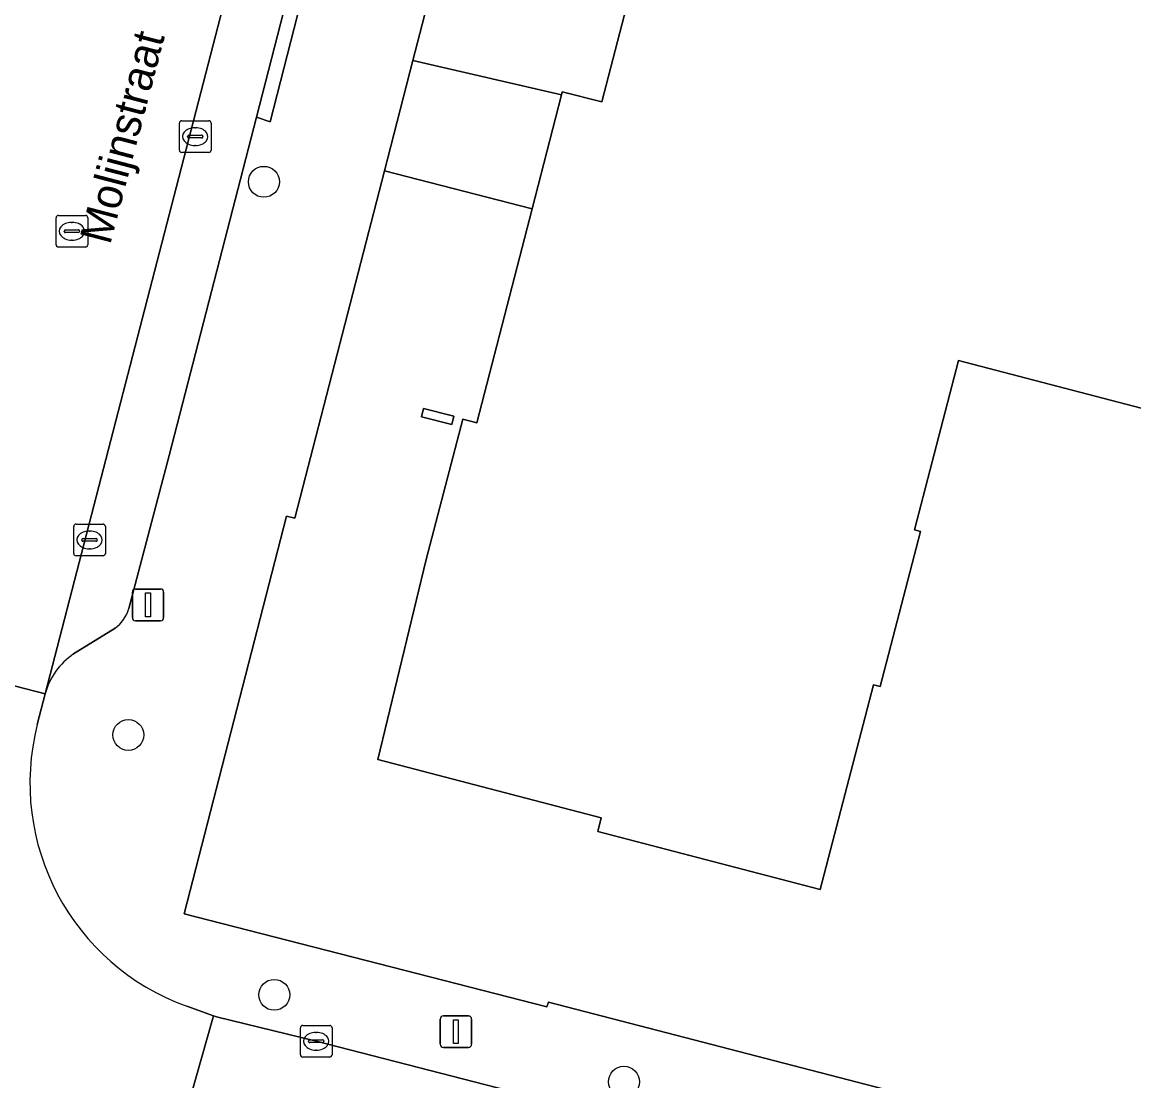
# Model space of a CAD drawing. Extents: x 163683 to 164494, y 382709 to 383872.
# Drawn here: x 164005.78 to 164040.92, y 383281.27 to 383314.72 of the extents above; entities that cross this region are included whole.
import ezdxf

# ---------------------------------------------------------------- set-up
doc = ezdxf.new("R2010")
doc.units = 0
for name, color, linetype in [('IMGEO_Boom', 7, 'Continuous'), ('IMGEO_Erf', 7, 'Continuous'), ('IMGEO_Kolk', 7, 'Continuous'), ('IMGEO_Lichtmast', 7, 'Continuous'), ('IMGEO_Muur', 7, 'Continuous'), ('IMGEO_Openbare_ruimte_label', 7, 'Continuous'), ('IMGEO_Pand', 7, 'Continuous'), ('IMGEO_Parkeervlak_open', 7, 'Continuous'), ('IMGEO_Rijbaan_lokaal_open', 7, 'Continuous'), ('IMGEO_Rioolput', 7, 'Continuous'), ('IMGEO_Voetpad_open', 7, 'Continuous')]:
    doc.layers.add(name, color=color, linetype=linetype)

msp = doc.modelspace()

# ---------------------------------------------------------------- linework, layer by layer
at = {"layer": 'IMGEO_Boom'}
for centre in [(164013.422, 383309.678), (164009.137, 383292.197), (164013.751, 383283.985), (164024.804, 383281.237)]:
    msp.add_circle(centre, 0.489, dxfattribs=at)
at = {"layer": 'IMGEO_Erf'}
for points in [[(164030.809, 383373.531), (164021.775, 383338.21), (164022.793, 383331.597), (164019.16, 383317.505), (164018.13, 383313.51), (164022.829, 383312.424), (164022.855, 383312.523), (164024.106, 383312.203), (164025.095, 383316.026), (164028.774, 383330.255), (164027.508, 383330.586), (164028.923, 383336.029), (164028.155, 383336.236), (164029.28, 383339.888), (164029.425, 383340.444), (164028.181, 383340.768), (164035.392, 383368.622), (164042.696, 383366.716)], [(164042.605, 383302.146), (164035.381, 383304.029), (164033.987, 383298.681), (164034.181, 383298.631), (164032.904, 383293.73), (164032.692, 383293.785), (164031.005, 383287.313), (164023.976, 383289.143), (164024.089, 383289.575), (164017.022, 383291.418), (164018.553, 383297.744), (164019.711, 383302.175), (164020.152, 383302.06), (164021.899, 383308.821), (164017.232, 383310.024), (164014.402, 383299.044), (164014.134, 383299.11), (164010.9, 383286.544), (164022.368, 383283.603), (164022.422, 383283.756), (164039.617, 383279.299), (164039.587, 383279.162), (164058.5, 383274.241)]]:
    msp.add_lwpolyline(points, dxfattribs=at)
msp.add_lwpolyline([(164019.361, 383302.012), (164018.406, 383302.248), (164018.471, 383302.51), (164019.426, 383302.274)], close=True, dxfattribs=at)
at = {"layer": 'IMGEO_Kolk'}
for p, q in [((164010.751, 383310.68), (164010.751, 383311.532)), ((164010.826, 383311.606), (164011.678, 383311.606)), ((164011.752, 383311.532), (164011.752, 383310.68)), ((164011.053, 383311.149), (164011.451, 383311.149)), ((164011.239, 383311.386), (164011.264, 383311.386)), ((164011.01, 383311.1), (164011.01, 383311.112)), ((164011.448, 383311.063), (164011.05, 383311.063)), ((164011.262, 383310.826), (164011.237, 383310.826)), ((164011.494, 383311.112), (164011.494, 383311.1)), ((164011.678, 383310.606), (164010.826, 383310.606)), ((164007.485, 383298.86), (164008.337, 383298.86)), ((164007.41, 383297.934), (164007.41, 383298.786)), ((164007.898, 383298.64), (164007.923, 383298.64)), ((164008.411, 383298.786), (164008.411, 383297.934)), ((164007.669, 383298.354), (164007.669, 383298.366)), ((164008.107, 383298.317), (164007.709, 383298.317)), ((164007.712, 383298.403), (164008.11, 383298.403)), ((164008.153, 383298.366), (164008.153, 383298.354)), ((164008.337, 383297.86), (164007.485, 383297.86)), ((164007.921, 383298.08), (164007.896, 383298.08)), ((164014.575, 383282.092), (164014.575, 383282.944)), ((164014.65, 383283.018), (164015.502, 383283.018)), ((164015.063, 383282.798), (164015.088, 383282.798)), ((164015.576, 383282.944), (164015.576, 383282.092)), ((164014.834, 383282.512), (164014.834, 383282.524)), ((164015.272, 383282.475), (164014.874, 383282.475)), ((164014.877, 383282.561), (164015.275, 383282.561)), ((164015.318, 383282.524), (164015.318, 383282.512)), ((164015.502, 383282.018), (164014.65, 383282.018)), ((164015.086, 383282.238), (164015.061, 383282.238))]:
    msp.add_line(p, q, dxfattribs=at)
for points in [[(164010.751, 383310.68), (164010.751, 383311.532)], [(164010.826, 383311.606), (164011.678, 383311.606)], [(164011.752, 383311.532), (164011.752, 383310.68)], [(164011.678, 383310.606), (164010.826, 383310.606)], [(164007.485, 383298.86), (164008.337, 383298.86)], [(164007.41, 383297.934), (164007.41, 383298.786)], [(164008.411, 383298.786), (164008.411, 383297.934)], [(164008.337, 383297.86), (164007.485, 383297.86)], [(164014.575, 383282.092), (164014.575, 383282.944)], [(164014.65, 383283.018), (164015.502, 383283.018)], [(164015.576, 383282.944), (164015.576, 383282.092)], [(164015.502, 383282.018), (164014.65, 383282.018)]]:
    msp.add_lwpolyline(points, dxfattribs=at)
for centre, radius, start, end in [((164010.828, 383311.53), 0.0765, 91.552, 178.448), ((164010.828, 383311.53), 0.0765, 91.552, 178.448), ((164011.676, 383311.53), 0.0765, 1.552, 88.448), ((164011.676, 383311.53), 0.0765, 1.552, 88.448), ((164011.05, 383311.109), 0.0403, 85.8775, 175.7526), ((164011.455, 383311.111), 0.0386, 1.7309, 96.639), ((164011.047, 383311.099), 0.0366, 178.938, 274.7102), ((164011.451, 383311.106), 0.043, 264.8664, 352.4533), ((164010.828, 383310.682), 0.0765, 181.552, 268.448), ((164010.828, 383310.682), 0.0765, 181.552, 268.448), ((164011.676, 383310.682), 0.0765, 271.552, 358.448), ((164011.676, 383310.682), 0.0765, 271.552, 358.448), ((164007.487, 383298.784), 0.0765, 91.552, 178.448), ((164007.487, 383298.784), 0.0765, 91.552, 178.448), ((164008.335, 383298.784), 0.0765, 1.552, 88.448), ((164008.335, 383298.784), 0.0765, 1.552, 88.448), ((164007.709, 383298.363), 0.0403, 85.8775, 175.7526), ((164007.706, 383298.353), 0.0366, 178.938, 274.7102), ((164008.11, 383298.36), 0.043, 264.8664, 352.4533), ((164008.114, 383298.365), 0.0386, 1.7309, 96.639), ((164007.487, 383297.936), 0.0765, 181.552, 268.448), ((164007.487, 383297.936), 0.0765, 181.552, 268.448), ((164008.335, 383297.936), 0.0765, 271.552, 358.448), ((164008.335, 383297.936), 0.0765, 271.552, 358.448), ((164014.652, 383282.942), 0.0765, 91.552, 178.448), ((164014.652, 383282.942), 0.0765, 91.552, 178.448), ((164015.5, 383282.942), 0.0765, 1.552, 88.448), ((164015.5, 383282.942), 0.0765, 1.552, 88.448), ((164014.874, 383282.521), 0.0403, 85.8775, 175.7526), ((164014.871, 383282.511), 0.0366, 178.938, 274.7102), ((164015.275, 383282.518), 0.043, 264.8664, 352.4533), ((164015.279, 383282.523), 0.0386, 1.7309, 96.639), ((164014.652, 383282.094), 0.0765, 181.552, 268.448), ((164014.652, 383282.094), 0.0765, 181.552, 268.448), ((164015.5, 383282.094), 0.0765, 271.552, 358.448), ((164015.5, 383282.094), 0.0765, 271.552, 358.448)]:
    msp.add_arc(centre, radius, start, end, dxfattribs=at)
for centre, major_axis, ratio, start_param, end_param in [((164011.238, 383311.106), (-0.387, 0.002), 0.722429, 4.712389, 7.853982), ((164011.263, 383311.106), (-0.39, 0.002), 0.717154, 1.570796, 4.712389), ((164007.897, 383298.36), (-0.387, 0.002), 0.722429, 4.712389, 7.853982), ((164007.922, 383298.36), (-0.39, 0.002), 0.717154, 1.570796, 4.712389), ((164015.062, 383282.518), (-0.387, 0.002), 0.722429, 4.712389, 7.853982), ((164015.087, 383282.518), (-0.39, 0.002), 0.717154, 1.570796, 4.712389)]:
    msp.add_ellipse(centre, major_axis=major_axis, ratio=ratio, start_param=start_param, end_param=end_param, dxfattribs=at)
at = {"layer": 'IMGEO_Lichtmast'}
for p, q in [((164009.364, 383296.809), (164010.154, 383296.809)), ((164010.154, 383296.809), (164009.364, 383296.809)), ((164009.264, 383295.909), (164009.264, 383296.709)), ((164009.264, 383296.709), (164009.264, 383295.909)), ((164010.254, 383296.709), (164010.254, 383295.909)), ((164010.254, 383295.909), (164010.254, 383296.709)), ((164010.154, 383295.809), (164009.364, 383295.809)), ((164009.364, 383295.809), (164010.154, 383295.809)), ((164018.998, 383282.421), (164018.998, 383283.221)), ((164018.998, 383283.221), (164018.998, 383282.421)), ((164019.098, 383283.321), (164019.888, 383283.321)), ((164019.888, 383283.321), (164019.098, 383283.321)), ((164019.988, 383283.221), (164019.988, 383282.421)), ((164019.988, 383282.421), (164019.988, 383283.221)), ((164019.888, 383282.321), (164019.098, 383282.321)), ((164019.098, 383282.321), (164019.888, 383282.321))]:
    msp.add_line(p, q, dxfattribs=at)
for points in [[(164009.684, 383296.684), (164009.834, 383296.684), (164009.834, 383295.934), (164009.684, 383295.934), (164009.684, 383296.684)], [(164019.418, 383283.196), (164019.568, 383283.196), (164019.568, 383282.446), (164019.418, 383282.446), (164019.418, 383283.196)]]:
    msp.add_lwpolyline(points, dxfattribs=at)
for centre, start, end in [((164009.364, 383296.709), 90, 180), ((164009.364, 383296.709), 90, 180), ((164010.154, 383296.709), 0, 90), ((164010.154, 383296.709), 360, 90), ((164009.364, 383295.909), 180, 270), ((164009.364, 383295.909), 180, 270), ((164010.154, 383295.909), 270, 0), ((164010.154, 383295.909), 270, 0), ((164019.098, 383283.221), 90, 180), ((164019.098, 383283.221), 90, 180), ((164019.888, 383283.221), 0, 90), ((164019.888, 383283.221), 360, 90), ((164019.098, 383282.421), 180, 270), ((164019.098, 383282.421), 180, 270), ((164019.888, 383282.421), 270, 0), ((164019.888, 383282.421), 270, 0)]:
    msp.add_arc(centre, 0.1, start, end, dxfattribs=at)
at = {"layer": 'IMGEO_Muur'}
msp.add_lwpolyline([(164019.426, 383302.274), (164018.471, 383302.51), (164018.406, 383302.248), (164019.361, 383302.012)], close=True, dxfattribs=at)
at = {"layer": 'IMGEO_Pand'}
msp.add_lwpolyline([(164025.095, 383316.026), (164024.106, 383312.203), (164022.855, 383312.523), (164022.829, 383312.424), (164021.899, 383308.821), (164020.152, 383302.06), (164019.711, 383302.175), (164018.553, 383297.744), (164017.022, 383291.418), (164024.089, 383289.575), (164023.976, 383289.143), (164031.005, 383287.313), (164032.692, 383293.785), (164032.904, 383293.73), (164034.181, 383298.631), (164033.987, 383298.681), (164035.381, 383304.029), (164042.605, 383302.146)], dxfattribs=at)
at = {"layer": 'IMGEO_Parkeervlak_open'}
for points in [[(164014.504, 383324.388), (164006.511, 383293.499)], [(164013.194, 383311.718), (164014.807, 383318.038), (164015.547, 383320.915)], [(164009.156, 383296.19), (164010.425, 383301.031), (164013.194, 383311.718)], [(164007.408, 383294.757), (164008.718, 383295.571)]]:
    msp.add_lwpolyline(points, dxfattribs=at)
for centre, radius, start, end in [((164008.011, 383296.536), 1.196, 306.2423, 343.1918), ((164008.613, 383292.949), 2.172, 123.6794, 165.34)]:
    msp.add_arc(centre, radius, start, end, dxfattribs=at)
at = {"layer": 'IMGEO_Rijbaan_lokaal_open'}
for points in [[(164001.703, 383294.973), (164001.645, 383294.752), (164006.51, 383293.494), (164006.511, 383293.499), (164014.504, 383324.388), (164014.908, 383326.311), (164016.193, 383331.294), (164018.055, 383338.513), (164018.773, 383341.299), (164019.324, 383343.146), (164026.556, 383371.379)], [(164006.26, 383292.527), (164006.51, 383293.494), (164001.645, 383294.752), (163998.45, 383282.559), (163997.664, 383279.557), (163996.27, 383274.082), (163999.214, 383273.325), (163999.732, 383275.264)], [(164011.829, 383283.326), (164010.987, 383283.622)], [(164009.163, 383280.454), (164010.101, 383280.255), (164010.918, 383280.085), (164011.829, 383283.326)], [(164052.264, 383272.937), (164031.494, 383278.301), (164015.076, 383282.518), (164011.925, 383283.292), (164011.829, 383283.326), (164010.918, 383280.085), (164011.103, 383280.046)]]:
    msp.add_lwpolyline(points, dxfattribs=at)
msp.add_arc((164013.522, 383290.675), 7.495, 165.692, 250.2289, dxfattribs=at)
at = {"layer": 'IMGEO_Rioolput'}
for p, q in [((164006.853, 383307.689), (164006.853, 383308.541)), ((164006.928, 383308.615), (164007.78, 383308.615)), ((164007.341, 383308.395), (164007.366, 383308.395)), ((164007.854, 383308.541), (164007.854, 383307.689)), ((164007.112, 383308.109), (164007.112, 383308.121)), ((164007.55, 383308.072), (164007.152, 383308.072)), ((164007.155, 383308.158), (164007.553, 383308.158)), ((164007.596, 383308.121), (164007.596, 383308.109)), ((164007.364, 383307.835), (164007.339, 383307.835)), ((164007.78, 383307.615), (164006.928, 383307.615))]:
    msp.add_line(p, q, dxfattribs=at)
for points in [[(164006.853, 383307.689), (164006.853, 383308.541)], [(164006.928, 383308.615), (164007.78, 383308.615)], [(164007.854, 383308.541), (164007.854, 383307.689)], [(164007.78, 383307.615), (164006.928, 383307.615)]]:
    msp.add_lwpolyline(points, dxfattribs=at)
for centre, radius, start, end in [((164006.93, 383308.539), 0.0765, 91.552, 178.448), ((164006.93, 383308.539), 0.0765, 91.552, 178.448), ((164007.778, 383308.539), 0.0765, 1.552, 88.448), ((164007.778, 383308.539), 0.0765, 1.552, 88.448), ((164007.152, 383308.118), 0.0403, 85.8775, 175.7526), ((164007.149, 383308.108), 0.0366, 178.938, 274.7102), ((164007.553, 383308.115), 0.043, 264.8664, 352.4533), ((164007.557, 383308.12), 0.0386, 1.7309, 96.639), ((164006.93, 383307.691), 0.0765, 181.552, 268.448), ((164006.93, 383307.691), 0.0765, 181.552, 268.448), ((164007.778, 383307.691), 0.0765, 271.552, 358.448), ((164007.778, 383307.691), 0.0765, 271.552, 358.448)]:
    msp.add_arc(centre, radius, start, end, dxfattribs=at)
for centre, major_axis, ratio, start_param, end_param in [((164007.34, 383308.115), (-0.387, 0.002), 0.722429, 4.712389, 7.853982), ((164007.365, 383308.115), (-0.39, 0.002), 0.717154, 1.570796, 4.712389)]:
    msp.add_ellipse(centre, major_axis=major_axis, ratio=ratio, start_param=start_param, end_param=end_param, dxfattribs=at)
at = {"layer": 'IMGEO_Voetpad_open'}
for points in [[(164065.974, 383269.594), (164066.402, 383269.822), (164065.393, 383272.51), (164063.626, 383272.96), (164061.339, 383273.563), (164058.5, 383274.241), (164039.587, 383279.162), (164039.617, 383279.299), (164022.422, 383283.756), (164022.368, 383283.603), (164010.9, 383286.544), (164014.134, 383299.11), (164014.402, 383299.044), (164017.232, 383310.024), (164018.13, 383313.51), (164019.16, 383317.505), (164022.793, 383331.597), (164021.775, 383338.21)], [(164015.547, 383320.915), (164014.807, 383318.038), (164015.246, 383317.917), (164013.619, 383311.575), (164013.194, 383311.718), (164010.425, 383301.031), (164009.156, 383296.19)], [(164008.718, 383295.571), (164007.408, 383294.757)], [(164006.511, 383293.499), (164006.51, 383293.494), (164006.26, 383292.527)], [(164010.987, 383283.622), (164011.829, 383283.326), (164011.925, 383283.292), (164015.076, 383282.518), (164031.494, 383278.301), (164052.264, 383272.937), (164055.378, 383272.13)]]:
    msp.add_lwpolyline(points, dxfattribs=at)
for points in [[(164014.807, 383318.038), (164013.194, 383311.718), (164013.619, 383311.575), (164015.246, 383317.917)], [(164022.829, 383312.424), (164018.13, 383313.51), (164017.232, 383310.024), (164021.899, 383308.821)]]:
    msp.add_lwpolyline(points, close=True, dxfattribs=at)
for centre, radius, start, end in [((164008.011, 383296.536), 1.196, 306.2423, 343.1918), ((164008.613, 383292.949), 2.172, 123.6794, 165.34), ((164013.522, 383290.675), 7.495, 165.692, 250.2289)]:
    msp.add_arc(centre, radius, start, end, dxfattribs=at)

# ---------------------------------------------------------------- texts
at = {"layer": 'IMGEO_Openbare_ruimte_label'}
msp.add_text('Molijnstraat', height=1, rotation=75.3381, dxfattribs=at).set_placement((164008.56, 383307.66))

doc.saveas('drawing.dxf')
